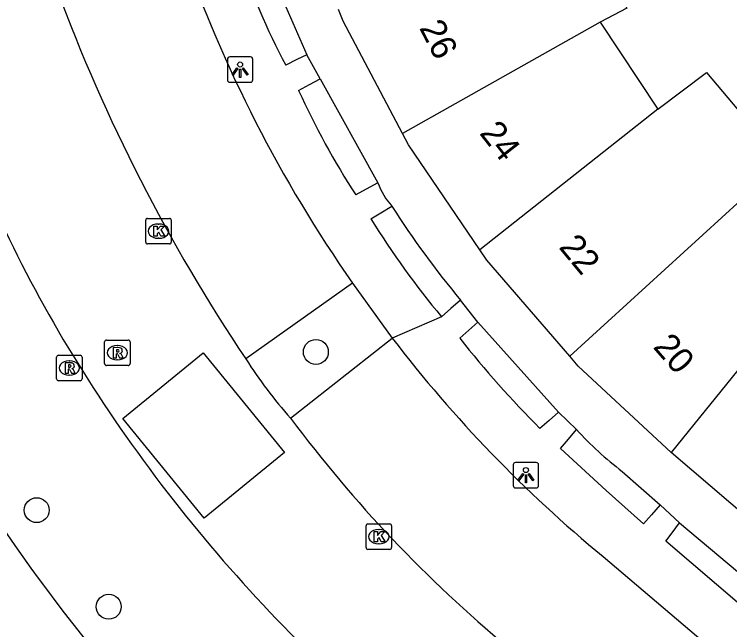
# Model space of a CAD drawing. Extents: x 156414 to 157775, y 382335 to 383765.
# Drawn here: x 157026.08 to 157054.14, y 382895.93 to 382920.06 of the extents above; entities that cross this region are included whole.
import ezdxf

# ---------------------------------------------------------------- set-up
doc = ezdxf.new("R2010")
doc.units = 0
for name, color, linetype in [('IMGEO_Boom', 7, 'Continuous'), ('IMGEO_Haag', 7, 'Continuous'), ('IMGEO_Kolk', 7, 'Continuous'), ('IMGEO_Lichtpunt', 7, 'Continuous'), ('IMGEO_OVBaan_gesloten', 7, 'Continuous'), ('IMGEO_Pand', 7, 'Continuous'), ('IMGEO_Pand_nummerreeks', 7, 'Continuous'), ('IMGEO_Parkeervlak_open', 7, 'Continuous'), ('IMGEO_Rijbaan_lokaal_gesloten', 7, 'Continuous'), ('IMGEO_Rijbaan_lokaal_open', 7, 'Continuous'), ('IMGEO_Rioolput', 7, 'Continuous'), ('IMGEO_Voetpad_open', 7, 'Continuous')]:
    doc.layers.add(name, color=color, linetype=linetype)

msp = doc.modelspace()

# ---------------------------------------------------------------- linework, layer by layer
at = {"layer": 'IMGEO_Boom'}
for centre in [(157037.906, 382906.82), (157026.953, 382900.613), (157029.779, 382896.825)]:
    msp.add_circle(centre, 0.489, dxfattribs=at)
at = {"layer": 'IMGEO_Haag'}
for points in [[(157035.726, 382922.668), (157037.556, 382918.474)], [(157038.079, 382917.533), (157040.336, 382913.453)], [(157044.265, 382907.992), (157047.422, 382904.462)], [(157049.923, 382902.132), (157051.414, 382900.824)], [(157052.174, 382900.111), (157055.262, 382897.527)]]:
    msp.add_lwpolyline(points, dxfattribs=at)
for centre, radius, start, end in [((157069.198, 382930.389), 33.464, 212.2344, 220.0602), ((157058.267, 382913.061), 13.75, 222.4971, 232.6384)]:
    msp.add_arc(centre, radius, start, end, dxfattribs=at)
at = {"layer": 'IMGEO_Kolk'}
for p, q in [((157031.307, 382912.057), (157032.159, 382912.057)), ((157031.232, 382911.131), (157031.232, 382911.983)), ((157031.72, 382911.837), (157031.745, 382911.837)), ((157032.233, 382911.983), (157032.233, 382911.131)), ((157031.743, 382911.277), (157031.718, 382911.277)), ((157032.159, 382911.057), (157031.307, 382911.057)), ((157039.875, 382899.149), (157039.875, 382900.001)), ((157039.95, 382900.075), (157040.802, 382900.075)), ((157040.876, 382900.001), (157040.876, 382899.149)), ((157040.363, 382899.855), (157040.388, 382899.855)), ((157040.386, 382899.295), (157040.361, 382899.295)), ((157040.802, 382899.075), (157039.95, 382899.075))]:
    msp.add_line(p, q, dxfattribs=at)
for points in [[(157031.307, 382912.057), (157032.159, 382912.057)], [(157031.232, 382911.131), (157031.232, 382911.983)], [(157031.553, 382911.757), (157031.676, 382911.757), (157031.676, 382911.606), (157031.806, 382911.757), (157031.97, 382911.757), (157031.824, 382911.606), (157031.977, 382911.357), (157031.825, 382911.357), (157031.74, 382911.521), (157031.676, 382911.454), (157031.676, 382911.357), (157031.553, 382911.357), (157031.553, 382911.757)], [(157032.233, 382911.983), (157032.233, 382911.131)], [(157032.159, 382911.057), (157031.307, 382911.057)], [(157039.875, 382899.149), (157039.875, 382900.001)], [(157039.95, 382900.075), (157040.802, 382900.075)], [(157040.876, 382900.001), (157040.876, 382899.149)], [(157040.196, 382899.775), (157040.319, 382899.775), (157040.319, 382899.624), (157040.449, 382899.775), (157040.613, 382899.775), (157040.467, 382899.624), (157040.62, 382899.375), (157040.468, 382899.375), (157040.383, 382899.539), (157040.319, 382899.472), (157040.319, 382899.375), (157040.196, 382899.375), (157040.196, 382899.775)], [(157040.802, 382899.075), (157039.95, 382899.075)]]:
    msp.add_lwpolyline(points, dxfattribs=at)
for centre, start, end in [((157031.309, 382911.981), 91.552, 178.448), ((157031.309, 382911.981), 91.552, 178.448), ((157032.157, 382911.981), 1.552, 88.448), ((157032.157, 382911.981), 1.552, 88.448), ((157031.309, 382911.133), 181.552, 268.448), ((157031.309, 382911.133), 181.552, 268.448), ((157032.157, 382911.133), 271.552, 358.448), ((157032.157, 382911.133), 271.552, 358.448), ((157039.952, 382899.999), 91.552, 178.448), ((157039.952, 382899.999), 91.552, 178.448), ((157040.8, 382899.999), 1.552, 88.448), ((157040.8, 382899.999), 1.552, 88.448), ((157039.952, 382899.151), 181.552, 268.448), ((157039.952, 382899.151), 181.552, 268.448), ((157040.8, 382899.151), 271.552, 358.448), ((157040.8, 382899.151), 271.552, 358.448)]:
    msp.add_arc(centre, 0.0765, start, end, dxfattribs=at)
for centre, major_axis, ratio, start_param, end_param in [((157031.719, 382911.557), (-0.387, 0.002), 0.722429, 4.712389, 7.853982), ((157031.744, 382911.557), (-0.39, 0.002), 0.717154, 1.570796, 4.712389), ((157040.362, 382899.575), (-0.387, 0.002), 0.722429, 4.712389, 7.853982), ((157040.387, 382899.575), (-0.39, 0.002), 0.717154, 1.570796, 4.712389)]:
    msp.add_ellipse(centre, major_axis=major_axis, ratio=ratio, start_param=start_param, end_param=end_param, dxfattribs=at)
at = {"layer": 'IMGEO_Lichtpunt'}
for p, q in [((157034.436, 382918.296), (157034.436, 382917.489)), ((157034.436, 382918.296), (157034.436, 382917.489)), ((157035.338, 382918.391), (157034.53, 382918.391)), ((157035.338, 382918.391), (157034.53, 382918.391)), ((157035.432, 382917.489), (157035.432, 382918.296)), ((157035.432, 382917.489), (157035.432, 382918.296)), ((157034.53, 382917.395), (157035.338, 382917.395)), ((157034.53, 382917.395), (157035.338, 382917.395)), ((157046.55, 382902.483), (157045.742, 382902.483)), ((157046.55, 382902.483), (157045.742, 382902.483)), ((157045.648, 382902.388), (157045.648, 382901.581)), ((157045.648, 382902.388), (157045.648, 382901.581)), ((157046.644, 382901.581), (157046.644, 382902.388)), ((157046.644, 382901.581), (157046.644, 382902.388)), ((157045.742, 382901.487), (157046.55, 382901.487)), ((157045.742, 382901.487), (157046.55, 382901.487))]:
    msp.add_line(p, q, dxfattribs=at)
for points in [[(157034.81, 382917.96), (157034.849, 382917.932), (157034.661, 382917.67), (157034.623, 382917.697), (157034.81, 382917.96)], [(157034.912, 382917.912), (157034.959, 382917.912), (157034.959, 382917.59), (157034.912, 382917.59), (157034.912, 382917.912)], [(157035.022, 382917.932), (157035.06, 382917.959), (157035.247, 382917.697), (157035.208, 382917.669), (157035.022, 382917.932)], [(157046.022, 382902.052), (157046.061, 382902.024), (157045.873, 382901.762), (157045.835, 382901.789), (157046.022, 382902.052)], [(157046.124, 382902.004), (157046.171, 382902.004), (157046.171, 382901.682), (157046.124, 382901.682), (157046.124, 382902.004)], [(157046.234, 382902.024), (157046.272, 382902.051), (157046.459, 382901.789), (157046.42, 382901.761), (157046.234, 382902.024)]]:
    msp.add_lwpolyline(points, dxfattribs=at)
for centre in [(157034.935, 382918.094), (157046.147, 382902.186)]:
    msp.add_circle(centre, 0.0994, dxfattribs=at)
for centre, start, end in [((157034.53, 382918.296), 90, 180), ((157034.53, 382918.296), 90, 180), ((157035.338, 382918.296), 0, 90), ((157035.338, 382918.296), 0, 90), ((157034.53, 382917.489), 180, 270), ((157034.53, 382917.489), 180, 270), ((157035.338, 382917.489), 270, 0), ((157035.338, 382917.489), 270, 360), ((157045.742, 382902.388), 90, 180), ((157045.742, 382902.388), 90, 180), ((157046.55, 382902.388), 0, 90), ((157046.55, 382902.388), 0, 90), ((157045.742, 382901.581), 180, 270), ((157045.742, 382901.581), 180, 270), ((157046.55, 382901.581), 270, 0), ((157046.55, 382901.581), 270, 360)]:
    msp.add_arc(centre, 0.0946, start, end, dxfattribs=at)
at = {"layer": 'IMGEO_OVBaan_gesloten'}
for centre, radius, start, end in [((157080.911, 382937.438), 66.817, 210.18195, 225.20205), ((157072.354, 382932.861), 64.885, 210.9363, 229.54412)]:
    msp.add_arc(centre, radius, start, end, dxfattribs=at)
at = {"layer": 'IMGEO_Pand'}
for points in [[(157046.862, 382924.018), (157047.911, 382924.558), (157050.105, 382920.297), (157049.056, 382919.757)], [(157041.305, 382915.392), (157038.976, 382919.795), (157038.795, 382920.253)], [(157049.056, 382919.757), (157041.305, 382915.392)], [(157049.056, 382919.757), (157051.324, 382916.339)], [(157051.324, 382916.339), (157053.225, 382917.778), (157056.229, 382914.217), (157055.327, 382913.457)], [(157051.324, 382916.339), (157044.337, 382910.83)], [(157044.337, 382910.83), (157041.542, 382914.944), (157041.305, 382915.392)], [(157047.866, 382906.651), (157055.327, 382913.457)], [(157047.866, 382906.651), (157044.615, 382910.42), (157044.337, 382910.83)], [(157058.192, 382910.708), (157051.839, 382902.879)], [(157051.839, 382902.879), (157048.2, 382906.264), (157047.866, 382906.651)], [(157055.713, 382899.563), (157051.839, 382902.879)]]:
    msp.add_lwpolyline(points, dxfattribs=at)
at = {"layer": 'IMGEO_Parkeervlak_open'}
for points in [[(157039.349, 382909.517), (157035.16, 382906.543)], [(157036.914, 382904.221), (157040.904, 382907.361)]]:
    msp.add_lwpolyline(points, dxfattribs=at)
at = {"layer": 'IMGEO_Rijbaan_lokaal_gesloten'}
for centre, radius, start, end in [((157092.439, 382944.987), 68.984, 200.31605, 213.86864), ((157073.619, 382934.389), 53.056, 200.6417, 213.4778), ((157050.99, 382916.677), 18.796, 212.6271, 221.5065), ((157080.152, 382938.419), 60.729, 213.2488, 224.96314), ((157079.013, 382935.651), 52.538, 216.7436, 230.2785)]:
    msp.add_arc(centre, radius, start, end, dxfattribs=at)
at = {"layer": 'IMGEO_Rijbaan_lokaal_open'}
msp.add_lwpolyline([(157033.491, 382906.788), (157036.681, 382902.879), (157033.518, 382900.298), (157030.328, 382904.207), (157033.491, 382906.788)], dxfattribs=at)
at = {"layer": 'IMGEO_Rioolput'}
for p, q in [((157029.693, 382907.287), (157030.545, 382907.287)), ((157029.618, 382906.361), (157029.618, 382907.213)), ((157030.106, 382907.067), (157030.131, 382907.067)), ((157030.619, 382907.213), (157030.619, 382906.361)), ((157027.81, 382906.688), (157028.662, 382906.688)), ((157027.735, 382905.762), (157027.735, 382906.614)), ((157028.223, 382906.468), (157028.248, 382906.468)), ((157028.736, 382906.614), (157028.736, 382905.762)), ((157030.129, 382906.507), (157030.104, 382906.507)), ((157030.545, 382906.287), (157029.693, 382906.287)), ((157028.246, 382905.908), (157028.221, 382905.908)), ((157028.662, 382905.688), (157027.81, 382905.688))]:
    msp.add_line(p, q, dxfattribs=at)
for points in [[(157029.693, 382907.287), (157030.545, 382907.287)], [(157029.618, 382906.361), (157029.618, 382907.213)], [(157030.207, 382906.985), (157029.955, 382906.987), (157029.955, 382906.587)], [(157030.619, 382907.213), (157030.619, 382906.361)], [(157027.81, 382906.688), (157028.662, 382906.688)], [(157029.955, 382906.587), (157030.079, 382906.587), (157030.079, 382906.749), (157030.09, 382906.749)], [(157030.133, 382906.906), (157030.079, 382906.906), (157030.079, 382906.825)], [(157030.079, 382906.825), (157030.131, 382906.825)], [(157030.137, 382906.72), (157030.208, 382906.587), (157030.348, 382906.587), (157030.283, 382906.713)], [(157027.735, 382905.762), (157027.735, 382906.614)], [(157028.736, 382906.614), (157028.736, 382905.762)], [(157028.324, 382906.386), (157028.072, 382906.388), (157028.072, 382905.988)], [(157028.072, 382905.988), (157028.196, 382905.988), (157028.196, 382906.15), (157028.207, 382906.15)], [(157028.25, 382906.307), (157028.196, 382906.307), (157028.196, 382906.226)], [(157028.196, 382906.226), (157028.248, 382906.226)], [(157028.254, 382906.121), (157028.325, 382905.988), (157028.465, 382905.988), (157028.4, 382906.114)], [(157030.545, 382906.287), (157029.693, 382906.287)], [(157028.662, 382905.688), (157027.81, 382905.688)]]:
    msp.add_lwpolyline(points, dxfattribs=at)
for centre, radius, start, end in [((157029.695, 382907.211), 0.0765, 91.552, 178.448), ((157029.695, 382907.211), 0.0765, 91.552, 178.448), ((157030.543, 382907.211), 0.0765, 1.552, 88.448), ((157030.543, 382907.211), 0.0765, 1.552, 88.448), ((157030.206, 382906.875), 0.109, 350.3612, 89.416), ((157027.812, 382906.612), 0.0765, 91.552, 178.448), ((157027.812, 382906.612), 0.0765, 91.552, 178.448), ((157028.66, 382906.612), 0.0765, 1.552, 88.448), ((157028.66, 382906.612), 0.0765, 1.552, 88.448), ((157030.089, 382906.696), 0.0533, 26.0293, 88.6989), ((157030.115, 382907.014), 0.19, 274.7715, 282.9687), ((157030.139, 382906.81), 0.0964, 77.0061, 93.1865), ((157030.153, 382906.867), 0.0378, 276.6634, 79.6772), ((157030.204, 382906.875), 0.112, 277.5842, 350.9817), ((157030.188, 382906.66), 0.108, 29.5134, 73.7905), ((157028.206, 382906.097), 0.0533, 26.0293, 88.6989), ((157028.232, 382906.415), 0.19, 274.7715, 282.9687), ((157028.256, 382906.211), 0.0964, 77.0061, 93.1865), ((157028.27, 382906.268), 0.0378, 276.6634, 79.6772), ((157028.323, 382906.276), 0.109, 350.3612, 89.416), ((157028.321, 382906.276), 0.112, 277.5842, 350.9817), ((157028.305, 382906.061), 0.108, 29.5134, 73.7905), ((157029.695, 382906.363), 0.0765, 181.552, 268.448), ((157029.695, 382906.363), 0.0765, 181.552, 268.448), ((157030.543, 382906.363), 0.0765, 271.552, 358.448), ((157030.543, 382906.363), 0.0765, 271.552, 358.448), ((157027.812, 382905.764), 0.0765, 181.552, 268.448), ((157027.812, 382905.764), 0.0765, 181.552, 268.448), ((157028.66, 382905.764), 0.0765, 271.552, 358.448), ((157028.66, 382905.764), 0.0765, 271.552, 358.448)]:
    msp.add_arc(centre, radius, start, end, dxfattribs=at)
for centre, major_axis, ratio, start_param, end_param in [((157030.105, 382906.787), (-0.387, 0.002), 0.722429, 4.712389, 7.853982), ((157030.13, 382906.787), (-0.39, 0.002), 0.717154, 1.570796, 4.712389), ((157028.222, 382906.188), (-0.387, 0.002), 0.722429, 4.712389, 7.853982), ((157028.247, 382906.188), (-0.39, 0.002), 0.717154, 1.570796, 4.712389)]:
    msp.add_ellipse(centre, major_axis=major_axis, ratio=ratio, start_param=start_param, end_param=end_param, dxfattribs=at)
at = {"layer": 'IMGEO_Voetpad_open'}
for points in [[(157037.556, 382918.474), (157037.163, 382918.284), (157036.723, 382918.071)], [(157038.079, 382917.533), (157037.556, 382918.474)], [(157037.228, 382917.079), (157037.651, 382917.304), (157038.079, 382917.533)], [(157040.336, 382913.453), (157039.881, 382913.201), (157039.476, 382912.977)], [(157040.065, 382912.038), (157040.454, 382912.274), (157040.892, 382912.54)], [(157039.349, 382909.517), (157040.904, 382907.361)], [(157043.586, 382908.852), (157043.203, 382908.518), (157042.838, 382908.2)], [(157044.265, 382907.992), (157043.586, 382908.852)], [(157042.838, 382908.2), (157040.904, 382907.361)], [(157043.553, 382907.354), (157043.908, 382907.672), (157044.265, 382907.992)], [(157047.422, 382904.462), (157047.054, 382904.134), (157046.699, 382903.818)], [(157048.129, 382903.772), (157047.422, 382904.462)], [(157051.414, 382900.824), (157051.069, 382900.431), (157050.762, 382900.082), (157049.299, 382901.379), (157047.504, 382903.029), (157047.813, 382903.396), (157048.129, 382903.772)], [(157052.174, 382900.111), (157051.414, 382900.824)], [(157055.262, 382897.527), (157054.913, 382897.157), (157054.62, 382896.846), (157051.641, 382899.391), (157051.888, 382899.724), (157052.174, 382900.111)], [(157049.173, 382898.793), (157053.358, 382895.243), (157050.124, 382891.278)]]:
    msp.add_lwpolyline(points, dxfattribs=at)
for centre, radius, start, end in [((157083.182, 382940.201), 53.505, 199.1746, 214.9927), ((157059.514, 382930.257), 25.845, 197.6853, 208.1332), ((157065.241, 382929.764), 30.752, 204.362, 213.0857), ((157042.905, 382914.392), 2.735, 200.0704, 222.6108), ((157068.389, 382929.582), 33.318, 211.7738, 219.9233), ((157082.134, 382938.878), 51.896, 217.395, 230.5703), ((157075.858, 382932.929), 41.203, 218.3671, 224.9522)]:
    msp.add_arc(centre, radius, start, end, dxfattribs=at)

# ---------------------------------------------------------------- texts
at = {"layer": 'IMGEO_Pand_nummerreeks'}
for s, rotation, p in [('26', 297.2091, (157041.948, 382919.532)), ('24', 307.9904, (157044.297, 382915.391)), ('22', 309.6357, (157047.408, 382910.917)), ('20', 311.0463, (157051.102, 382907.001))]:
    msp.add_text(s, height=1, rotation=rotation, dxfattribs=at).set_placement(p)

doc.saveas('drawing.dxf')
